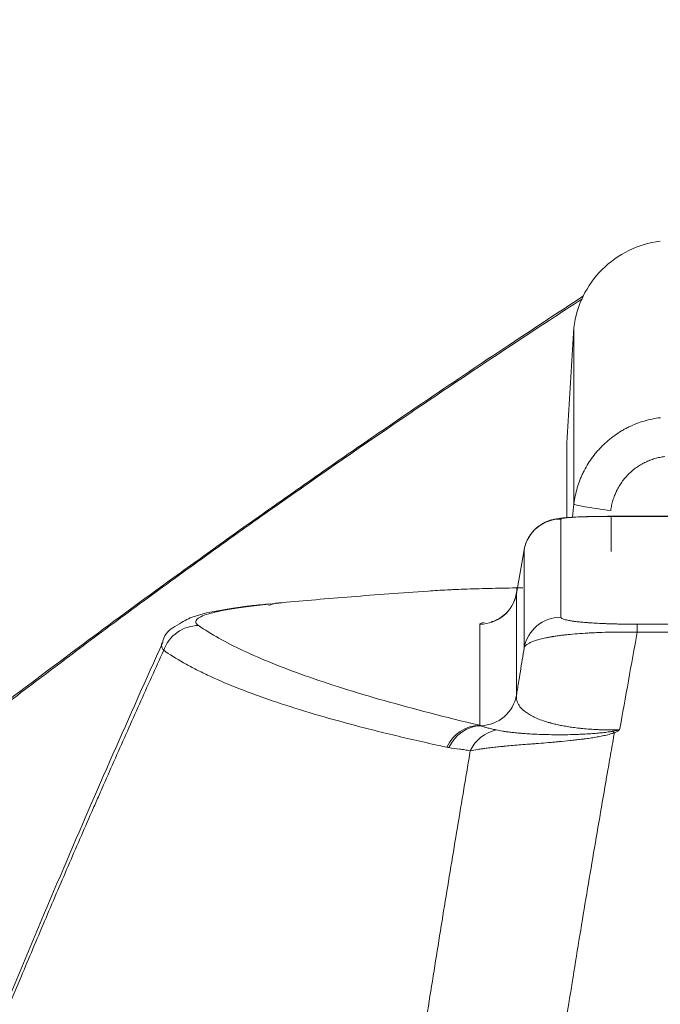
# Model space of a CAD drawing. Header units: millimetres. Extents: x 0 to 594, y 0 to 420.
# Tile 820 of 1056: x 429.47 to 432.05, y 172.88 to 176.85. Entities that reach past the tile are written whole.
import ezdxf

# ---------------------------------------------------------------- set-up
doc = ezdxf.new("R2010")
doc.units = ezdxf.units.MM
doc.layers.add('1', color=7, linetype='Continuous', true_color=0xffffff)
doc.styles.add('Arial', font='txt')
doc.dimstyles.get("Standard").update_dxf_attribs({"dimtxt": 0.18, "dimasz": 0.18, "dimexe": 0.18, "dimexo": 0.0625, "dimgap": 0.09, "dimtad": 0, "dimtih": 1, "dimtoh": 1, "dimdec": 4, "dimzin": 0, "dimdsep": 46, "dimtxsty": 'Standard', "dimcen": 0.09, "dimadec": 0, "dimazin": 0, "dimtfac": 1, "dimtdec": 4, "dimtofl": 0, "dimtmove": 0, "dimatfit": 3, "dimfxl": 0, "dimtolj": 1, "dimtzin": 0, "dimarcsym": 0})

# ---------------------------------------------------------------- blocks, each defined once
blk = doc.blocks.new('_U3')
at = {"layer": '1', "color": 18, "lineweight": 18}
for p, q in [((427.5249, 148.1683), (427.5249, 219.7488)), ((512.5249, 148.1683), (512.5249, 219.7488)), ((427.5249, 217.7488), (463.9417, 217.7488)), ((512.5249, 217.7488), (476.1081, 217.7488))]:
    blk.add_line(p, q, dxfattribs=at)
at = {"layer": '1', "color": 18}
for points in [[(427.5249, 217.7488), (431.0249, 218.6866), (431.0249, 216.811)], [(512.5249, 217.7488), (509.0249, 216.811), (509.0249, 218.6866)]]:
    blk.add_solid(points, dxfattribs=at)
at = {"layer": '1', "color": 18, "linetype": 'Continuous', "lineweight": 13, "char_height": 3.5, "attachment_point": 7, "line_spacing_factor": 1.047437, "style": 'Arial'}
for s, insert in [('\\fArial|b0|i0;\\W1.0000;1.70', (465.6272, 215.113)), ('\\fArial|b0|i0;\\W1.0000;DEFLATED TUBES WIDTH', (440.3214, 208.0533))]:
    blk.add_mtext(s, dxfattribs=dict(at, insert=insert))

msp = doc.modelspace()

# ---------------------------------------------------------------- linework, layer by layer
at = {"layer": '1', "color": 155, "linetype": 'Continuous', "lineweight": 18}
for p, q in [((431.7028, 175.6074), (431.7028, 175.6074)), ((431.6742, 175.1359), (431.6742, 175.1359)), ((433.1954, 174.846), (431.8533, 174.8458)), ((431.5025, 174.7111), (431.4713, 174.5342))]:
    msp.add_line(p, q, dxfattribs=at)
at = {"layer": '1', "color": 155, "linetype": 'Continuous', "lineweight": 13}
for p, q in [((431.6502, 174.8347), (431.6503, 174.4384)), ((433.1954, 174.8457), (431.8533, 174.8456)), ((431.5025, 174.7109), (431.4713, 174.5341)), ((431.5026, 174.3146), (431.5025, 174.7109)), ((431.4713, 174.5341), (431.4714, 174.1242)), ((431.3237, 174.0022), (431.3236, 174.4103))]:
    msp.add_line(p, q, dxfattribs=at)
for centre, major_axis, ratio, start_param, end_param in [((431.7718, -325.6653), (-0.069, 501.2727), 0.000004, 6.229889, 6.283045), ((431.8519, 174.8775), (0.1489, -0.0181), 0.053671, 3.148045, 4.718938), ((431.6502, 174.6849), (0.15, 0), 0.998537, 1.570724, 2.966875), ((431.8533, 174.8347), (0.2031, 0), 0.053245, 1.5708, 3.141597), ((431.3236, 174.5601), (-0.15, 0), 0.998537, 1.570724, 2.966875), ((430.5265, 174.3473), (-0.0139, 0.1494), 0.863594, 6.175741, 6.603616), ((431.6503, 174.2886), (0.15, 0), 0.998537, 1.570724, 2.966875), ((430.1893, 174.2551), (-0.0859, -0.123), 0.995558, 3.753304, 4.980199), ((431.8313, 174.4104), (0.5077, 0.0001), 0.053245, 2.882789, 3.141597), ((431.9575, 174.2605), (-0.0001, 0.15), 0.010443, 5.610551, 6.229088), ((431.3236, 174.1502), (-0.15, 0), 0.998537, 1.597083, 2.966875), ((431.3237, 173.8525), (0.0345, 0.146), 0.973467, 0.23854, 1.37663), ((431.3316, 173.8507), (0.0303, 0.1469), 0.973, 0.236371, 1.347646), ((431.4168, 173.8365), (-0.0324, -0.1465), 0.971576, 3.550403, 4.490207), ((431.8678, 173.857), (0.0668, -0.1343), 0.461873, 2.334879, 2.415891)]:
    msp.add_ellipse(centre, major_axis=major_axis, ratio=ratio, start_param=start_param, end_param=end_param, dxfattribs=at)
at = {"layer": '1', "color": 155, "linetype": 'Continuous', "lineweight": 18}
msp.add_ellipse((431.8533, 174.6958), major_axis=(0, 0.15), ratio=0.000004, start_param=6.229091, end_param=7.799887, dxfattribs=at)
for points, knots in [([(432.0515, 175.9561), (432.006, 175.9502), (431.9221, 175.9255), (431.8116, 175.8472), (431.7333, 175.7367), (431.7087, 175.6528), (431.7028, 175.6074)], [0, 0, 0, 0, 0.249838, 0.499727, 0.749794, 1, 1, 1, 1]), ([(431.7395, 175.734), (431.6374, 175.6672), (431.4286, 175.5295), (431.1398, 175.3355), (430.8835, 175.1603), (430.6635, 175.0077), (430.4564, 174.8621), (430.247, 174.7129), (429.9936, 174.5298), (429.6848, 174.3022), (429.3071, 174.0166), (428.8913, 173.6926), (428.4564, 173.3423), (428.1547, 173.089), (427.9981, 172.956), (427.9849, 172.9448)], [0, 0, 0, 0, 0.071526, 0.147652, 0.208762, 0.26047, 0.311956, 0.365542, 0.421225, 0.509485, 0.611361, 0.727842, 0.857174, 0.987937, 1, 1, 1, 1]), ([(431.7371, 175.724), (431.6922, 175.6948), (431.6475, 175.6656), (431.5071, 175.5736), (431.4123, 175.5108), (431.2249, 175.3857), (431.1323, 175.3233), (430.8579, 175.1368), (430.6795, 175.0133), (430.4187, 174.8294), (430.3328, 174.7683), (430.1635, 174.6467), (430.0799, 174.5861), (429.9151, 174.4655), (429.8338, 174.4055), (429.6735, 174.286), (429.5945, 174.2265), (429.4387, 174.1082), (429.362, 174.0494), (429.2108, 173.9323), (429.1364, 173.8741), (428.9898, 173.7584), (428.9176, 173.701), (428.7756, 173.5867), (428.7057, 173.53), (428.5683, 173.4172), (428.5007, 173.3613), (428.3679, 173.2502), (428.3026, 173.1951), (428.1751, 173.0863), (428.1128, 173.0326), (428.0516, 172.9794)], [0, 0, 0, 0, 0.029963, 0.029963, 0.094677, 0.094677, 0.159392, 0.159392, 0.288821, 0.288821, 0.353535, 0.353535, 0.418249, 0.418249, 0.482964, 0.482964, 0.547678, 0.547678, 0.612393, 0.612393, 0.677107, 0.677107, 0.741822, 0.741822, 0.806536, 0.806536, 0.871251, 0.871251, 0.935965, 0.935965, 1, 1, 1, 1]), ([(431.6742, 175.1345), (431.6742, 175.1328), (431.6742, 175.0802), (431.6743, 174.9364), (431.6743, 174.8496)], [0, 0, 0, 0, 0.536249, 1, 1, 1, 1]), ([(431.6742, 175.0657), (431.6742, 175.0643), (431.6742, 175.0149), (431.6742, 174.9403), (431.6742, 174.844)], [0, 0, 0, 0, 0.028669, 1, 1, 1, 1]), ([(431.8533, 174.8458), (431.8328, 174.8458), (431.786, 174.8454), (431.7147, 174.8435), (431.6624, 174.8399), (431.6319, 174.8363), (431.601, 174.8283), (431.5672, 174.8126), (431.5326, 174.7829), (431.5063, 174.7369), (431.5004, 174.7033), (431.5002, 174.6849)], [0, 0, 0, 0, 0.117708, 0.282274, 0.455757, 0.56729, 0.627404, 0.692869, 0.795252, 0.895348, 1, 1, 1, 1]), ([(431.4973, 174.557), (431.4785, 174.5568), (431.4599, 174.5566), (431.4322, 174.5562), (431.423, 174.556), (431.4093, 174.5558), (431.4025, 174.5556), (431.3957, 174.5555), (431.3912, 174.5554), (431.3889, 174.5554), (431.3686, 174.5549), (431.3511, 174.5545), (431.317, 174.5535), (431.3005, 174.553), (431.2682, 174.5519), (431.2526, 174.5513), (431.2336, 174.5505), (431.2298, 174.5503), (431.2223, 174.55), (431.2186, 174.5499), (431.2076, 174.5493), (431.2004, 174.549), (431.1792, 174.5479), (431.1657, 174.5472), (431.1397, 174.5457), (431.1273, 174.5449), (431.1153, 174.544)], [0, 0, 0, 0, 0.125, 0.125, 0.1875, 0.1875, 0.21875, 0.234375, 0.234375, 0.25, 0.25, 0.375, 0.375, 0.5, 0.5, 0.625, 0.625, 0.65625, 0.65625, 0.6875, 0.6875, 0.75, 0.75, 0.875, 0.875, 1, 1, 1, 1]), ([(431.4736, 174.5601), (431.4732, 174.5402), (431.467, 174.5075), (431.4434, 174.4674), (431.4173, 174.4424), (431.3944, 174.4287), (431.3792, 174.4225), (431.3715, 174.4202), (431.3686, 174.4197), (431.37, 174.4199), (431.37, 174.4199)], [0, 0, 0, 0, 0.230202, 0.40935, 0.559117, 0.682983, 0.781146, 0.87593, 0.999349, 1, 1, 1, 1]), ([(430.4793, 174.4926), (430.453, 174.4903), (430.3653, 174.4818), (430.2576, 174.4641), (430.1666, 174.4446), (430.1092, 174.4117), (430.0502, 174.3734), (430.0448, 174.3394), (430.0445, 174.3375)], [0, 0, 0, 0, 0.109352, 0.388645, 0.699434, 0.875976, 0.993345, 1, 1, 1, 1]), ([(430.0449, 174.3378), (429.91, 174.0384), (429.6294, 173.3993), (429.2088, 172.3826), (428.8353, 171.4366), (428.6065, 170.8282), (428.5232, 170.6034)], [0, 0, 0, 0, 0.255038, 0.536495, 0.830662, 1, 1, 1, 1])]:
    msp.add_open_spline(points, degree=3, knots=knots, dxfattribs=at)
for points, degree in [([(431.7028, 175.6074), (431.6742, 175.1347)], 1), ([(431.6969, 174.8424), (431.6988, 174.8602), (431.7009, 174.8779), (431.703, 174.8956)], 3), ([(431.1153, 174.544), (431.0611, 174.5403), (430.9553, 174.5328), (430.8043, 174.5212), (430.6609, 174.5093), (430.5704, 174.5012), (430.5264, 174.4971)], 3)]:
    msp.add_open_spline(points, degree=degree, dxfattribs=at)
at = {"layer": '1', "color": 155, "linetype": 'Continuous', "lineweight": 13}
for points, knots in [([(431.703, 174.8956), (431.7044, 174.9067), (431.7062, 174.9176), (431.7107, 174.9393), (431.716, 174.9606), (431.7232, 174.9815), (431.7292, 174.997), (431.7323, 175.0047), (431.7358, 175.0123), (431.7381, 175.0174), (431.7393, 175.0199), (431.7454, 175.0324), (431.7507, 175.0421), (431.762, 175.0611), (431.774, 175.0795), (431.7875, 175.0969), (431.7983, 175.1096), (431.8038, 175.1158), (431.8095, 175.1219), (431.8134, 175.1259), (431.8153, 175.1279), (431.8252, 175.1377), (431.8333, 175.1452), (431.8502, 175.1595), (431.8676, 175.173), (431.8861, 175.185), (431.9003, 175.1935), (431.9076, 175.1976), (431.9149, 175.2015), (431.9199, 175.204), (431.9224, 175.2052), (431.935, 175.2113), (431.9451, 175.2158), (431.9657, 175.2238), (431.9866, 175.2309), (432.008, 175.2362), (432.0296, 175.2407), (432.0406, 175.2425), (432.0517, 175.2439)], [0, 0, 0, 0, 0.0625, 0.0625, 0.125, 0.1875, 0.1875, 0.21875, 0.234375, 0.234375, 0.25, 0.25, 0.3125, 0.3125, 0.375, 0.4375, 0.4375, 0.46875, 0.484375, 0.484375, 0.5, 0.5, 0.5625, 0.5625, 0.625, 0.6875, 0.6875, 0.71875, 0.734375, 0.734375, 0.75, 0.75, 0.8125, 0.8125, 0.875, 0.9375, 0.9375, 1, 1, 1, 1]), ([(432.0698, 175.0871), (432.0629, 175.0862), (432.0492, 175.084), (432.0292, 175.0789), (432.0096, 175.0723), (431.9969, 175.0667), (431.989, 175.0629), (431.9875, 175.0621), (431.9844, 175.0606), (431.9798, 175.0581), (431.9752, 175.0556), (431.9663, 175.0503), (431.9548, 175.0428), (431.9385, 175.0301), (431.9283, 175.0207), (431.9221, 175.0146), (431.9209, 175.0133), (431.9185, 175.0108), (431.9149, 175.007), (431.9115, 175.0031), (431.9047, 174.9952), (431.8963, 174.9843), (431.885, 174.9671), (431.8784, 174.9549), (431.8746, 174.9471), (431.8738, 174.9455), (431.8724, 174.9423), (431.8702, 174.9376), (431.8683, 174.9328), (431.8645, 174.9231), (431.86, 174.9101), (431.855, 174.89), (431.8528, 174.8763), (431.8519, 174.8694)], [0, 0, 0, 0, 0.0625, 0.125, 0.1875, 0.25, 0.25, 0.265625, 0.265625, 0.28125, 0.3125, 0.3125, 0.375, 0.4375, 0.5, 0.5, 0.515625, 0.515625, 0.53125, 0.5625, 0.5625, 0.625, 0.6875, 0.75, 0.75, 0.765625, 0.765625, 0.78125, 0.8125, 0.8125, 0.875, 0.9375, 1, 1, 1, 1]), ([(430.5264, 174.4971), (430.5078, 174.4953), (430.4901, 174.4936), (430.4563, 174.49), (430.4402, 174.4882), (430.4097, 174.4846), (430.3953, 174.4828), (430.3679, 174.4791), (430.355, 174.4772), (430.3183, 174.4716), (430.2968, 174.4678), (430.2734, 174.463), (430.2688, 174.462), (430.2623, 174.4605), (430.2602, 174.4601), (430.256, 174.4591), (430.2458, 174.4566), (430.2367, 174.4542), (430.2169, 174.4483), (430.2064, 174.4444), (430.1903, 174.4365), (430.1847, 174.4326), (430.1783, 174.4247), (430.1774, 174.4207), (430.18, 174.4128), (430.1835, 174.4088), (430.1893, 174.4048)], [0, 0, 0, 0, 0.0625, 0.0625, 0.125, 0.125, 0.1875, 0.1875, 0.25, 0.25, 0.375, 0.375, 0.40625, 0.40625, 0.421875, 0.421875, 0.4375, 0.5, 0.5, 0.625, 0.625, 0.75, 0.75, 0.875, 0.875, 1, 1, 1, 1]), ([(431.6503, 174.4384), (431.6503, 174.4369), (431.6514, 174.4354), (431.6549, 174.4332), (431.6564, 174.4324), (431.6599, 174.431), (431.662, 174.4302), (431.6668, 174.4288), (431.6696, 174.4281), (431.6758, 174.4266), (431.6792, 174.4259), (431.687, 174.4245), (431.6912, 174.4238), (431.6983, 174.4227), (431.7008, 174.4223), (431.7047, 174.4218), (431.7061, 174.4216), (431.7088, 174.4213), (431.7102, 174.4211), (431.7172, 174.4203), (431.7234, 174.4196), (431.7367, 174.4183), (431.7439, 174.4176), (431.7537, 174.4168), (431.7557, 174.4167), (431.7598, 174.4164), (431.7659, 174.4159), (431.7725, 174.4155), (431.7859, 174.4146), (431.7955, 174.4141), (431.811, 174.4133), (431.8163, 174.4131), (431.8246, 174.4127), (431.8274, 174.4126), (431.8331, 174.4124), (431.836, 174.4123), (431.8448, 174.412), (431.8508, 174.4118), (431.8631, 174.4115), (431.8693, 174.4113), (431.879, 174.4111), (431.8839, 174.411), (431.8888, 174.4109), (431.8922, 174.4108), (431.8938, 174.4108), (431.9023, 174.4106), (431.909, 174.4106), (431.9295, 174.4103), (431.9434, 174.4103), (431.9575, 174.4103)], [0, 0, 0, 0, 0.125, 0.125, 0.1875, 0.1875, 0.25, 0.25, 0.3125, 0.3125, 0.375, 0.375, 0.4375, 0.4375, 0.46875, 0.46875, 0.484375, 0.484375, 0.5, 0.5, 0.5625, 0.5625, 0.625, 0.625, 0.640625, 0.640625, 0.65625, 0.6875, 0.6875, 0.75, 0.75, 0.78125, 0.78125, 0.796875, 0.796875, 0.8125, 0.8125, 0.84375, 0.84375, 0.875, 0.875, 0.890625, 0.898438, 0.898438, 0.90625, 0.90625, 0.9375, 0.9375, 1, 1, 1, 1]), ([(430.1893, 174.4048), (430.2379, 174.3709), (430.2981, 174.337), (430.4416, 174.2696), (430.5248, 174.2359), (430.714, 174.1688), (430.82, 174.1354), (431.0548, 174.0687), (431.1835, 174.0354), (431.3237, 174.0022)], [0, 0, 0, 0, 0.25, 0.25, 0.5, 0.5, 0.75, 0.75, 1, 1, 1, 1]), ([(431.9575, 174.4103), (432.052, 174.4103), (432.1465, 174.4104), (432.3354, 174.4105), (432.4299, 174.4105), (432.6189, 174.4105), (432.7134, 174.4105), (432.9023, 174.4105), (432.9968, 174.4105), (433.0913, 174.4104)], [0, 0, 0, 0, 0.25, 0.25, 0.5, 0.5, 0.75, 0.75, 1, 1, 1, 1]), ([(431.9584, 174.3778), (431.9407, 174.3782), (431.9231, 174.3784), (431.8971, 174.3784), (431.8885, 174.3784), (431.8756, 174.3783), (431.8713, 174.3783), (431.8649, 174.3782), (431.8628, 174.3782), (431.8585, 174.3781), (431.8564, 174.3781), (431.8375, 174.3778), (431.8212, 174.3773), (431.7975, 174.3765), (431.7897, 174.3762), (431.7782, 174.3756), (431.7744, 174.3755), (431.7669, 174.3751), (431.7631, 174.3749), (431.7447, 174.3738), (431.7308, 174.3729), (431.7042, 174.3708), (431.6915, 174.3696), (431.6765, 174.3681), (431.672, 174.3676), (431.6677, 174.3671), (431.6648, 174.3668), (431.6633, 174.3666), (431.6562, 174.3658), (431.6452, 174.3644), (431.6348, 174.3629), (431.6273, 174.3618), (431.6249, 174.3614), (431.6213, 174.3608), (431.6201, 174.3607), (431.6177, 174.3603), (431.6118, 174.3593), (431.6061, 174.3583), (431.5996, 174.3571), (431.5975, 174.3566), (431.5932, 174.3558), (431.5912, 174.3554), (431.581, 174.3533), (431.5736, 174.3515), (431.5599, 174.348), (431.5537, 174.3462), (431.5424, 174.3425), (431.5374, 174.3406), (431.5282, 174.3368), (431.5242, 174.3349), (431.5189, 174.3319), (431.5173, 174.3309), (431.5143, 174.329), (431.5129, 174.3279), (431.5091, 174.3249), (431.5071, 174.3229), (431.5041, 174.3188), (431.5031, 174.3167), (431.5026, 174.3146)], [0, 0, 0, 0, 0.0625, 0.0625, 0.09375, 0.09375, 0.109375, 0.109375, 0.117188, 0.117188, 0.125, 0.125, 0.1875, 0.1875, 0.21875, 0.21875, 0.234375, 0.234375, 0.25, 0.25, 0.3125, 0.3125, 0.375, 0.375, 0.390625, 0.398438, 0.398438, 0.40625, 0.40625, 0.4375, 0.46875, 0.46875, 0.484375, 0.484375, 0.492188, 0.492188, 0.5, 0.53125, 0.53125, 0.546875, 0.546875, 0.5625, 0.5625, 0.625, 0.625, 0.6875, 0.6875, 0.75, 0.75, 0.8125, 0.8125, 0.84375, 0.84375, 0.875, 0.875, 0.9375, 0.9375, 1, 1, 1, 1]), ([(431.9584, 174.3778), (431.9467, 174.313), (431.9349, 174.2478), (431.9112, 174.1163), (431.8994, 174.0502), (431.8874, 173.9835)], [0, 0, 0, 0, 0.5, 0.5, 1, 1, 1, 1]), ([(433.0904, 174.378), (432.9961, 174.3783), (432.9017, 174.3785), (432.7131, 174.3787), (432.6187, 174.3788), (432.4301, 174.3787), (432.3357, 174.3787), (432.1471, 174.3784), (432.0527, 174.3781), (431.9584, 174.3778)], [0, 0, 0, 0, 0.25, 0.25, 0.5, 0.5, 0.75, 0.75, 1, 1, 1, 1]), ([(430.0485, 174.3049), (430.0433, 174.3113), (430.0404, 174.3175), (430.0396, 174.3281), (430.0404, 174.3323), (430.0423, 174.3366)], [0, 0, 0, 0, 0.591235, 0.591235, 1, 1, 1, 1]), ([(431.4714, 174.1242), (431.4727, 174.1321), (431.474, 174.14), (431.4766, 174.1559), (431.4805, 174.1797), (431.4896, 174.2353), (431.4974, 174.2829), (431.5026, 174.3146)], [0, 0, 0, 0, 0.125, 0.125, 0.25, 0.5, 1, 1, 1, 1]), ([(430.0485, 174.3049), (430.0157, 174.2325), (429.9831, 174.1601), (429.9183, 174.0152), (429.886, 173.9427), (429.8379, 173.8339), (429.8139, 173.7796), (429.79, 173.7252), (429.778, 173.698), (429.7701, 173.6799), (429.7303, 173.5892), (429.6946, 173.5069), (429.6312, 173.3599), (429.5996, 173.2859), (429.5364, 173.1372), (429.5048, 173.0624), (429.4102, 172.8369), (429.3473, 172.6849), (429.2219, 172.3781), (429.1593, 172.2233), (429.0812, 172.0279), (429.0656, 171.9887), (429.0344, 171.9103), (428.9876, 171.7923), (428.9409, 171.6736), (428.8477, 171.4353), (428.7857, 171.2751), (428.6619, 170.9524), (428.6001, 170.7897), (428.5384, 170.6259)], [0, 0, 0, 0, 0.0625, 0.0625, 0.125, 0.125, 0.15625, 0.171875, 0.171875, 0.179687, 0.1875, 0.25, 0.25, 0.3125, 0.3125, 0.375, 0.375, 0.5, 0.5, 0.625, 0.625, 0.65625, 0.65625, 0.6875, 0.75, 0.75, 0.875, 0.875, 1, 1, 1, 1]), ([(431.1574, 173.9209), (431.0889, 173.9359), (431.0232, 173.951), (430.9288, 173.9739), (430.898, 173.9816), (430.8378, 173.997), (430.8085, 174.0048), (430.7224, 174.0281), (430.6678, 174.0438), (430.5643, 174.0754), (430.5152, 174.0914), (430.3766, 174.1395), (430.2953, 174.1721), (430.2164, 174.2092), (430.2078, 174.2133), (430.1909, 174.2216), (430.1662, 174.234), (430.1431, 174.2464), (430.0989, 174.2714), (430.0723, 174.2881), (430.0485, 174.3049)], [0, 0, 0, 0, 0.125, 0.125, 0.1875, 0.1875, 0.25, 0.25, 0.375, 0.375, 0.5, 0.5, 0.75, 0.75, 0.78125, 0.78125, 0.8125, 0.875, 0.875, 1, 1, 1, 1]), ([(431.4714, 174.1242), (431.4709, 174.1204), (431.4708, 174.1167), (431.4713, 174.1093), (431.4719, 174.1057), (431.4739, 174.0983), (431.4752, 174.0947), (431.4787, 174.0874), (431.4809, 174.0837), (431.486, 174.0765), (431.489, 174.0729), (431.4959, 174.0657), (431.4999, 174.0622), (431.5088, 174.0551), (431.5138, 174.0515), (431.5222, 174.0463), (431.5251, 174.0445), (431.5298, 174.0419), (431.5314, 174.041), (431.5347, 174.0393), (431.5364, 174.0384), (431.545, 174.0341), (431.5525, 174.0307), (431.5692, 174.0241), (431.5782, 174.0208), (431.5932, 174.0161), (431.5984, 174.0145), (431.6053, 174.0126), (431.6067, 174.0122), (431.6095, 174.0114), (431.6109, 174.011), (431.6152, 174.0099), (431.6181, 174.0091), (431.6271, 174.0069), (431.6333, 174.0055), (431.6462, 174.0027), (431.6529, 174.0013), (431.667, 173.9987), (431.6743, 173.9975), (431.6896, 173.995), (431.6975, 173.9939), (431.7101, 173.9922), (431.7143, 173.9917), (431.7198, 173.9911), (431.7209, 173.9909), (431.7231, 173.9907), (431.7243, 173.9906), (431.7276, 173.9902), (431.7299, 173.99), (431.7412, 173.9888), (431.7505, 173.9879), (431.7698, 173.9864), (431.7797, 173.9858), (431.795, 173.9849), (431.8001, 173.9847), (431.808, 173.9844), (431.812, 173.9842), (431.816, 173.9841), (431.8187, 173.984), (431.82, 173.9839), (431.8322, 173.9836), (431.854, 173.9832), (431.8763, 173.9833), (431.8874, 173.9835)], [0, 0, 0, 0, 0.0625, 0.0625, 0.125, 0.125, 0.1875, 0.1875, 0.25, 0.25, 0.3125, 0.3125, 0.375, 0.375, 0.4375, 0.4375, 0.46875, 0.46875, 0.484375, 0.484375, 0.5, 0.5, 0.5625, 0.5625, 0.625, 0.625, 0.65625, 0.65625, 0.664062, 0.664062, 0.671875, 0.671875, 0.6875, 0.6875, 0.71875, 0.71875, 0.75, 0.75, 0.78125, 0.78125, 0.8125, 0.8125, 0.828125, 0.828125, 0.832031, 0.832031, 0.835937, 0.835937, 0.84375, 0.84375, 0.875, 0.875, 0.90625, 0.90625, 0.921875, 0.921875, 0.929687, 0.933594, 0.933594, 0.9375, 0.9375, 0.96875, 1, 1, 1, 1]), ([(431.3276, 174.0004), (431.3311, 173.9989), (431.3351, 173.9975), (431.3438, 173.9947), (431.3485, 173.9934), (431.3589, 173.9907), (431.3645, 173.9893), (431.3735, 173.9872), (431.3767, 173.9865), (431.3831, 173.985), (431.3865, 173.9842), (431.39, 173.9834)], [0, 0, 0, 0, 0.25, 0.25, 0.5, 0.5, 0.75, 0.75, 0.875, 0.875, 1, 1, 1, 1]), ([(431.39, 173.9834), (431.3971, 173.9818), (431.4054, 173.9802), (431.4173, 173.9782), (431.4198, 173.9778), (431.4249, 173.9771), (431.4275, 173.9767), (431.4357, 173.9756), (431.4414, 173.9748), (431.4537, 173.9734), (431.4602, 173.9727), (431.474, 173.9713), (431.4812, 173.9707), (431.4909, 173.9699), (431.4929, 173.9697), (431.4968, 173.9694), (431.5028, 173.969), (431.5091, 173.9685), (431.5219, 173.9677), (431.5309, 173.9672), (431.5498, 173.9662), (431.5598, 173.9658), (431.5729, 173.9653), (431.5756, 173.9652), (431.581, 173.965), (431.5837, 173.965), (431.592, 173.9647), (431.5976, 173.9646), (431.6149, 173.9643), (431.6269, 173.9641), (431.6458, 173.9641), (431.6523, 173.9641), (431.6655, 173.9642), (431.6722, 173.9642), (431.6926, 173.9646), (431.7066, 173.965), (431.7248, 173.9657), (431.7285, 173.9658), (431.7359, 173.9662), (431.7396, 173.9664), (431.7509, 173.967), (431.7584, 173.9674), (431.7737, 173.9684), (431.7813, 173.969), (431.7929, 173.9699), (431.7968, 173.9703), (431.8046, 173.971), (431.8085, 173.9714), (431.8163, 173.9722), (431.8202, 173.9726), (431.828, 173.9735), (431.8319, 173.9739), (431.8397, 173.9749), (431.8436, 173.9755), (431.8494, 173.9763), (431.8513, 173.9766), (431.8552, 173.9773), (431.8571, 173.9776), (431.8591, 173.978)], [0, 0, 0, 0, 0.125, 0.125, 0.15625, 0.15625, 0.1875, 0.1875, 0.25, 0.25, 0.3125, 0.3125, 0.375, 0.375, 0.390625, 0.390625, 0.40625, 0.4375, 0.4375, 0.5, 0.5, 0.5625, 0.5625, 0.578125, 0.578125, 0.59375, 0.59375, 0.625, 0.625, 0.6875, 0.6875, 0.71875, 0.71875, 0.75, 0.75, 0.8125, 0.8125, 0.828125, 0.828125, 0.84375, 0.84375, 0.875, 0.875, 0.90625, 0.90625, 0.921875, 0.921875, 0.9375, 0.9375, 0.953125, 0.953125, 0.96875, 0.96875, 0.984375, 0.984375, 0.992187, 0.992187, 1, 1, 1, 1]), ([(431.8664, 173.9722), (431.8618, 173.9458), (431.8571, 173.9192), (431.8478, 173.866), (431.8338, 173.786), (431.8198, 173.7052), (431.7918, 173.5426), (431.7732, 173.433), (431.7362, 173.2112), (431.7178, 173.099), (431.6904, 172.9288), (431.6767, 172.8433), (431.6631, 172.757), (431.6541, 172.6993), (431.6496, 172.6704), (431.6092, 172.4094), (431.574, 172.1728), (431.5057, 171.6902), (431.4726, 171.4443), (431.4408, 171.1937)], [0, 0, 0, 0, 0.03125, 0.03125, 0.0625, 0.125, 0.125, 0.25, 0.25, 0.375, 0.375, 0.4375, 0.46875, 0.46875, 0.5, 0.5, 0.75, 0.75, 1, 1, 1, 1]), ([(431.8664, 173.9722), (431.8648, 173.9716), (431.8631, 173.971), (431.8597, 173.9698), (431.858, 173.9693), (431.8529, 173.9676), (431.8494, 173.9666), (431.8423, 173.9647), (431.8387, 173.9638), (431.8315, 173.9621), (431.8279, 173.9613), (431.8206, 173.9597), (431.8169, 173.9589), (431.8095, 173.9575), (431.8058, 173.9568), (431.7946, 173.9547), (431.7872, 173.9534), (431.7797, 173.9522)], [0, 0, 0, 0, 0.0625, 0.0625, 0.125, 0.125, 0.25, 0.25, 0.375, 0.375, 0.5, 0.5, 0.625, 0.625, 0.75, 0.75, 1, 1, 1, 1]), ([(431.8591, 173.978), (431.8638, 173.9789), (431.871, 173.9802), (431.878, 173.9816), (431.8827, 173.9826), (431.8851, 173.983), (431.8874, 173.9835)], [0, 0, 0, 0, 0.5, 0.75, 0.75, 1, 1, 1, 1]), ([(431.8874, 173.9835), (431.8857, 173.9825), (431.884, 173.9816), (431.8806, 173.9796), (431.8754, 173.9768), (431.87, 173.974), (431.8664, 173.9722)], [0, 0, 0, 0, 0.25, 0.25, 0.5, 1, 1, 1, 1]), ([(431.7797, 173.9522), (431.7719, 173.951), (431.7641, 173.9498), (431.7524, 173.9482), (431.7465, 173.9474), (431.7407, 173.9466), (431.7368, 173.9461), (431.7348, 173.9459), (431.7251, 173.9447), (431.7174, 173.9438), (431.7021, 173.942), (431.6945, 173.9412), (431.672, 173.9389), (431.6572, 173.9375), (431.6409, 173.936), (431.6391, 173.9358), (431.6355, 173.9355), (431.6301, 173.935), (431.6177, 173.9339), (431.6074, 173.933), (431.5869, 173.9313), (431.5737, 173.9302), (431.5545, 173.9287), (431.5482, 173.9282), (431.5389, 173.9274), (431.5358, 173.9272), (431.5297, 173.9267), (431.5266, 173.9265), (431.5117, 173.9253), (431.5002, 173.9243), (431.4781, 173.9225), (431.4675, 173.9216), (431.4471, 173.9198), (431.4373, 173.9189), (431.4256, 173.9178), (431.4232, 173.9176), (431.4186, 173.9171), (431.4163, 173.9169), (431.4096, 173.9163), (431.4051, 173.9158), (431.3922, 173.9145), (431.384, 173.9136), (431.3684, 173.9119), (431.3609, 173.911), (431.3503, 173.9097), (431.3451, 173.909), (431.3401, 173.9084), (431.3368, 173.9079), (431.3352, 173.9077), (431.3272, 173.9066), (431.3212, 173.9057), (431.3041, 173.903), (431.294, 173.9013), (431.2852, 173.8995)], [0, 0, 0, 0, 0.03125, 0.03125, 0.046875, 0.054688, 0.054688, 0.0625, 0.0625, 0.09375, 0.09375, 0.125, 0.125, 0.1875, 0.1875, 0.195313, 0.195313, 0.203125, 0.21875, 0.25, 0.25, 0.3125, 0.3125, 0.34375, 0.34375, 0.359375, 0.359375, 0.375, 0.375, 0.4375, 0.4375, 0.5, 0.5, 0.5625, 0.5625, 0.578125, 0.578125, 0.59375, 0.59375, 0.625, 0.625, 0.6875, 0.6875, 0.75, 0.75, 0.78125, 0.796875, 0.796875, 0.8125, 0.8125, 0.875, 0.875, 1, 1, 1, 1]), ([(430.8811, 171.2383), (430.9122, 171.4769), (430.9442, 171.7113), (430.9934, 172.0567), (431.0101, 172.1708), (431.031, 172.3122), (431.0352, 172.3404), (431.0436, 172.3967), (431.0479, 172.4248), (431.0606, 172.5088), (431.0691, 172.5646), (431.0946, 172.731), (431.1118, 172.8409), (431.1463, 173.0585), (431.1636, 173.1661), (431.1983, 173.3793), (431.2157, 173.4849), (431.2418, 173.6415), (431.2505, 173.6935), (431.2635, 173.771), (431.2678, 173.7968), (431.2765, 173.8482), (431.2808, 173.8739), (431.2852, 173.8995)], [0, 0, 0, 0, 0.25, 0.25, 0.375, 0.375, 0.40625, 0.40625, 0.4375, 0.4375, 0.5, 0.5, 0.625, 0.625, 0.75, 0.75, 0.875, 0.875, 0.9375, 0.9375, 0.96875, 0.96875, 1, 1, 1, 1]), ([(431.2852, 173.8995), (431.278, 173.9009), (431.2708, 173.9021), (431.2564, 173.9042), (431.2491, 173.9051), (431.2273, 173.9078), (431.2128, 173.9094), (431.1989, 173.912)], [0, 0, 0, 0, 0.25, 0.25, 0.5, 0.5, 1, 1, 1, 1])]:
    msp.add_open_spline(points, degree=3, knots=knots, dxfattribs=at)
for points in [[(431.3237, 174.0022), (431.325, 174.0016), (431.3263, 174.001), (431.3276, 174.0004)], [(431.1909, 173.9136), (431.1797, 173.916), (431.1685, 173.9185), (431.1574, 173.9209)], [(431.1989, 173.912), (431.1962, 173.9125), (431.1936, 173.913), (431.1909, 173.9136)]]:
    msp.add_open_spline(points, degree=3, dxfattribs=at)

# ---------------------------------------------------------------- dimensions: what is measured, and where the dimension line sits
at = {"layer": '1', "color": 18, "linetype": 'Continuous', "lineweight": 13}
dim = msp.add_linear_dim(base=(512.5249, 217.7488), p1=(427.5249, 148.1683), p2=(512.5249, 148.1683), text=' <> \\P\\fArial|b0|i0;\\C18;{\\H1.00x;\\fArial|b0|i0;DEFLATED TUBES WIDTH\\fArial|b0|i0;}\\C18;', dimstyle='Standard', override={"dimtxt": 3.5, "dimasz": 3.5, "dimexe": 2, "dimexo": 0, "dimgap": 1.5, "dimtih": 1, "dimtoh": 1, "dimdec": 2, "dimlfac": 0.02, "dimdsep": 46, "dimlunit": 2, "dimtxsty": 'Arial', "dimsah": 1, "dimse1": 0, "dimse2": 0, "dimsd1": 0, "dimsd2": 0, "dimclrd": 18, "dimclre": 18, "dimclrt": 18, "dimtol": 0, "dimtm": -0.1, "dimtfac": 1, "dimtdec": 2, "dimtofl": 1, "dimtmove": 0, "dimlwd": 18, "dimlwe": 18}, dxfattribs=at)
dim.commit()
dim.dimension.update_dxf_attribs({"geometry": '_U3', "text_midpoint": (470.0249, 217.7488), "dimtype": 160})

doc.saveas('drawing.dxf')
